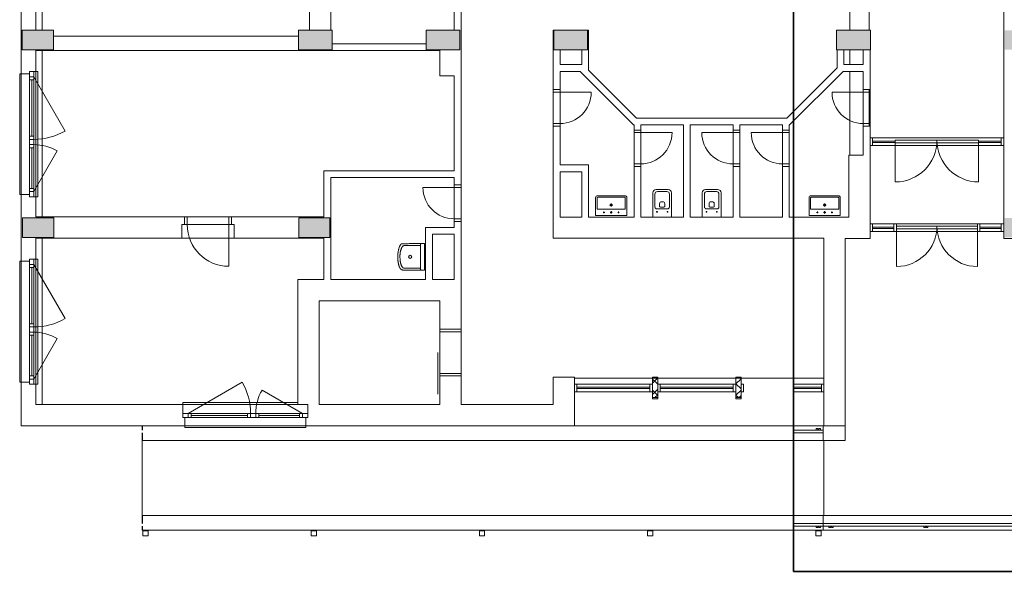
# Model space of a CAD drawing. Extents: x 1911006 to 2186114, y 709265 to 747216.
# Tile 636 of 656: x 1936382 to 1937799, y 717108 to 717902. Entities that reach past the tile are written whole.
import ezdxf

# ---------------------------------------------------------------- set-up
doc = ezdxf.new("R2010")
doc.units = 0
doc.header["$LTSCALE"] = 500
doc.header["$MEASUREMENT"] = 0
doc.layers.add('!_A_01_TENKÁ', color=8, linetype='CONTINUOUS', lineweight=13)
doc.layers.add('!_A_02_HRUBÁ', color=255, linetype='CONTINUOUS', lineweight=35)

msp = doc.modelspace()

# ---------------------------------------------------------------- hatches: boundary and pattern name
at = {"layer": '!_A_01_TENKÁ'}
h = msp.add_hatch(color=7, dxfattribs=at)
h.paths.add_polyline_path([(1938271, 717588.4), (1938308.5, 717588.4), (1938308.5, 717644.6), (1938271, 717644.6), (1938271, 717605.3)])
h.paths.add_polyline_path([(1938533.5, 717588.4), (1938533.5, 717644.6), (1938496, 717644.6), (1938496, 717588.4)])
h.paths.add_polyline_path([(1938046, 717588.4), (1938083.5, 717588.4), (1938083.5, 717644.6), (1938046, 717644.6), (1938046, 717605.3)])
h.paths.add_polyline_path([(1938721, 717588.4), (1938758.5, 717588.4), (1938758.5, 717644.6), (1938721, 717644.6), (1938721, 717605.3)])
h.paths.add_polyline_path([(1937858.5, 717588.4), (1937858.5, 717644.6), (1937821, 717644.6), (1937821, 717588.4)])
h.paths.add_polyline_path([(1937818.7, 717588.4), (1937818.7, 717616.5), (1937800, 717616.5), (1937800, 717588.4)])
h.paths.add_polyline_path([(1936828.7, 717588.4), (1936828.7, 717616.5), (1936783.7, 717616.5), (1936783.7, 717588.4)])
h.paths.add_polyline_path([(1936386.2, 717588.4), (1936431.2, 717588.4), (1936431.2, 717616.5), (1936386.2, 717616.5), (1936386.2, 717605.3)])
h.paths.add_polyline_path([(1937558.1, 717858.4), (1937606.9, 717858.4), (1937606.9, 717886.5), (1937558.1, 717886.5), (1937558.1, 717865.2)])
h.paths.add_polyline_path([(1937150.9, 717858.4), (1937199.6, 717858.4), (1937199.6, 717886.5), (1937150.9, 717886.5)])
h.paths.add_polyline_path([(1936967.1, 717858.4), (1937015.9, 717858.4), (1937015.9, 717886.5), (1936967.1, 717886.5)])
h.paths.add_polyline_path([(1937800, 717858.4), (1937818.7, 717858.4), (1937818.7, 717886.5), (1937800, 717886.5)])
h.paths.add_polyline_path([(1936832.1, 717858.4), (1936832.1, 717886.5), (1936783.4, 717886.5), (1936783.4, 717858.4)])
h.paths.add_polyline_path([(1936385.9, 717858.4), (1936430.9, 717858.4), (1936430.9, 717886.5), (1936385.9, 717886.5), (1936385.9, 717865.2)])
h.paths.add_polyline_path([(1938758.5, 718128.4), (1938758.5, 718184.6), (1938721, 718184.6), (1938721, 718128.4), (1938753.6, 718128.4)])
h.paths.add_polyline_path([(1938271, 718128.4), (1938308.5, 718128.4), (1938308.5, 718184.6), (1938271, 718184.6)])
h.paths.add_polyline_path([(1938533.5, 718128.4), (1938533.5, 718184.6), (1938496, 718184.6), (1938496, 718128.4)])
h.paths.add_polyline_path([(1937558.1, 718128.4), (1937606.9, 718128.4), (1937606.9, 718156.5), (1937558.1, 718156.5)])
h.paths.add_polyline_path([(1937802.1, 718128.4), (1937818.7, 718128.4), (1937818.7, 718156.5), (1937800, 718156.5), (1937800, 718128.4)])
h.paths.add_polyline_path([(1937150.9, 718128.4), (1937199.6, 718128.4), (1937199.6, 718156.5), (1937150.9, 718156.5)])
h.paths.add_polyline_path([(1936986.6, 718128.4), (1937015.9, 718128.4), (1937015.9, 718156.5), (1936967.1, 718156.5), (1936967.1, 718128.4)])
h.paths.add_polyline_path([(1937836.1, 718128.4), (1937858.5, 718128.4), (1937858.5, 718184.6), (1937821, 718184.6), (1937821, 718128.4)])
h.paths.add_polyline_path([(1936783.4, 718128.4), (1936832.1, 718128.4), (1936832.1, 718156.5), (1936783.4, 718156.5)])
h.paths.add_polyline_path([(1938083.5, 718128.4), (1938083.5, 718184.6), (1938046, 718184.6), (1938046, 718128.4)])
h.paths.add_polyline_path([(1936431.2, 718128.4), (1936431.2, 718156.5), (1936386.2, 718156.5), (1936386.2, 718128.4)])
h.paths.add_polyline_path([(1938758.5, 718398.4), (1938758.5, 718435.9), (1938721, 718435.9), (1938721, 718398.4), (1938753.6, 718398.4)])
h.paths.add_polyline_path([(1938271, 718398.4), (1938308.5, 718398.4), (1938308.5, 718454.6), (1938271, 718454.6), (1938271, 718436.9)])
h.paths.add_polyline_path([(1937800, 718398.4), (1937818.7, 718398.4), (1937818.7, 718426.5), (1937800, 718426.5)])
h.paths.add_polyline_path([(1938083.5, 718398.4), (1938083.5, 718454.6), (1938046, 718454.6), (1938046, 718398.4)])
h.paths.add_polyline_path([(1937858.5, 718398.4), (1937858.5, 718454.6), (1937821, 718454.6), (1937821, 718398.4)])
h.paths.add_polyline_path([(1938533.5, 718398.7), (1938533.5, 718455), (1938496, 718455), (1938496, 718398.7), (1938515.7, 718398.7)])

# ---------------------------------------------------------------- linework, layer by layer
at = {"layer": '!_A_01_TENKÁ', "color": 7}
for p, q in [((1936414.4, 718127.2), (1936414.4, 717886.5)), ((1936799.5, 718127.2), (1936799.5, 717886.5)), ((1937576.9, 718127.2), (1937576.9, 717886.5)), ((1937605, 718127.2), (1937605, 717886.5)), ((1937017.4, 717663.8), (1937017.4, 718053.4)), ((1937798.9, 717994.5), (1937798.9, 717586.9)), ((1936829.9, 717886.5), (1936829.9, 717961.1)), ((1937007.6, 717961.1), (1937007.6, 717886.5)), ((1936384.4, 717919.9), (1936384.4, 717823.9)), ((1936405.4, 717886.5), (1936405.4, 717916.9)), ((1936430.9, 717886.5), (1936385.9, 717886.5)), ((1936385.9, 717886.5), (1936385.9, 717858.4)), ((1936430.9, 717858.4), (1936430.9, 717886.5)), ((1936832.1, 717886.5), (1936783.4, 717886.5)), ((1936783.4, 717886.5), (1936783.4, 717858.4)), ((1936832.1, 717858.4), (1936832.1, 717886.5)), ((1937015.9, 717886.5), (1936967.1, 717886.5)), ((1936967.1, 717886.5), (1936967.1, 717858.4)), ((1937015.9, 717858.4), (1937015.9, 717886.5)), ((1937150.9, 717886.5), (1937150.1, 717886.5)), ((1937150.1, 717886.5), (1937150.1, 717801)), ((1937199.6, 717886.5), (1937150.9, 717886.5)), ((1937150.9, 717886.5), (1937150.9, 717858.4)), ((1937201.1, 717886.5), (1937199.6, 717886.5)), ((1937199.6, 717858.4), (1937199.6, 717886.5)), ((1937201.1, 717828.8), (1937201.1, 717886.5)), ((1937606.9, 717886.5), (1937558.1, 717886.5)), ((1937558.1, 717886.5), (1937558.1, 717858.4)), ((1937606.9, 717858.4), (1937606.9, 717886.5)), ((1936783.4, 717878.2), (1936430.9, 717878.2)), ((1936385.9, 717858.4), (1936430.9, 717858.4)), ((1936405.4, 717826.9), (1936405.4, 717857.2)), ((1936405.4, 717857.2), (1936987, 717857.2)), ((1936414.4, 717857.2), (1936414.4, 717618)), ((1936783.4, 717858.4), (1936832.1, 717858.4)), ((1936967.1, 717867), (1936832.1, 717867)), ((1936967.1, 717858.4), (1937015.9, 717858.4)), ((1936987, 717857.2), (1936987, 717820.9)), ((1937150.9, 717858.4), (1937199.6, 717858.4)), ((1937159.9, 717837), (1937159.9, 717858.4)), ((1937191.4, 717858.4), (1937191.4, 717837)), ((1937558.1, 717858.4), (1937606.9, 717858.4)), ((1937558.9, 717858.4), (1937558.9, 717832.6)), ((1937568.6, 717837), (1937568.6, 717858.4)), ((1937576.9, 717858.4), (1937576.9, 717837)), ((1937596.4, 717858.4), (1937596.4, 717837)), ((1937606.1, 717801), (1937606.1, 717858.4)), ((1936396.4, 717823.9), (1936396.4, 717826.9)), ((1936396.4, 717826.9), (1936405.4, 717826.9)), ((1936402.4, 717646.9), (1936402.4, 717826.9)), ((1936405.4, 717646.9), (1936405.4, 717826.9)), ((1936408.4, 717826.9), (1936405.4, 717826.9)), ((1936408.4, 717646.9), (1936408.4, 717826.9)), ((1937191.4, 717837), (1937159.9, 717837)), ((1937159.9, 717801), (1937159.9, 717827.2)), ((1937159.9, 717827.2), (1937188.9, 717827.2)), ((1937188.9, 717827.2), (1937265.8, 717750.4)), ((1937269.8, 717760.1), (1937201.1, 717828.8)), ((1937558.9, 717832.6), (1937486.4, 717760.1)), ((1937490.4, 717750.4), (1937567.3, 717827.2)), ((1937567.3, 717827.2), (1937596.4, 717827.2)), ((1937596.4, 717837), (1937568.6, 717837)), ((1937576.9, 717827.2), (1937576.9, 717706.5)), ((1937596.4, 717827.2), (1937596.4, 717801)), ((1936384.4, 717823.9), (1936382.1, 717823.9)), ((1936382.1, 717823.9), (1936382.1, 717649.9)), ((1936384.4, 717649.9), (1936384.4, 717823.9)), ((1936384.4, 717823.9), (1936396.4, 717823.9)), ((1936396.4, 717823.9), (1936396.4, 717649.9)), ((1936396.4, 717819.4), (1936402.4, 717819.4)), ((1936396.4, 717814.9), (1936402.4, 717814.9)), ((1936399.4, 717733.9), (1936399.4, 717814.9)), ((1936402.4, 717819.4), (1936447.4, 717741.4)), ((1936987, 717820.9), (1937007.6, 717820.9)), ((1937007.6, 717820.9), (1937007.6, 717684.1)), ((1937150.1, 717797.2), (1937150.1, 717801)), ((1937150.1, 717801), (1937159.9, 717801)), ((1937159.9, 717801), (1937159.9, 717797.2)), ((1937596.4, 717801), (1937596.4, 717797.2)), ((1937596.4, 717801), (1937606.1, 717801)), ((1937605, 717801), (1937605, 717748.5)), ((1937606.1, 717797.2), (1937606.1, 717801)), ((1937150.1, 717797.2), (1937150.1, 717752.2)), ((1937159.9, 717797.2), (1937150.1, 717797.2)), ((1937159.9, 717797.2), (1937204.9, 717797.2)), ((1937159.9, 717797.2), (1937159.9, 717752.2)), ((1937596.4, 717797.2), (1937551.4, 717797.2)), ((1937596.4, 717797.2), (1937596.4, 717752.2)), ((1937596.4, 717797.2), (1937606.1, 717797.2)), ((1937606.1, 717797.2), (1937606.1, 717752.2)), ((1937486.4, 717760.1), (1937269.8, 717760.1)), ((1937150.1, 717752.2), (1937150.1, 717748.5)), ((1937159.9, 717752.2), (1937150.1, 717752.2)), ((1937159.9, 717748.5), (1937150.1, 717748.5)), ((1937150.1, 717748.5), (1937150.1, 717587.2)), ((1937159.9, 717748.5), (1937159.9, 717752.2)), ((1937159.9, 717692.6), (1937159.9, 717748.5)), ((1937265.8, 717750.4), (1937266.4, 717750.4)), ((1937266.4, 717750.4), (1937266.4, 717742.9)), ((1937266.4, 717739.1), (1937266.4, 717742.9)), ((1937266.4, 717742.9), (1937276.1, 717742.9)), ((1937276.1, 717742.9), (1937276.1, 717750.4)), ((1937276.1, 717750.4), (1937337.6, 717750.4)), ((1937276.1, 717742.9), (1937276.1, 717739.1)), ((1937337.6, 717750.4), (1937337.6, 717617.6)), ((1937347.4, 717617.6), (1937347.4, 717750.4)), ((1937347.4, 717750.4), (1937408.9, 717750.4)), ((1937408.9, 717750.4), (1937408.9, 717742.9)), ((1937408.9, 717742.9), (1937408.9, 717739.1)), ((1937408.9, 717742.9), (1937418.6, 717742.9)), ((1937418.6, 717742.9), (1937418.6, 717750.4)), ((1937418.6, 717750.4), (1937480.1, 717750.4)), ((1937418.6, 717739.1), (1937418.6, 717742.9)), ((1937480.1, 717750.4), (1937480.1, 717742.9)), ((1937480.1, 717742.9), (1937480.1, 717739.1)), ((1937480.1, 717742.9), (1937489.9, 717742.9)), ((1937489.9, 717742.9), (1937489.9, 717750.4)), ((1937489.9, 717750.4), (1937490.4, 717750.4)), ((1937489.9, 717739.1), (1937489.9, 717742.9)), ((1937596.4, 717752.2), (1937606.1, 717752.2)), ((1937596.4, 717748.5), (1937596.4, 717752.2)), ((1937606.1, 717748.5), (1937596.4, 717748.5)), ((1937596.4, 717748.5), (1937596.4, 717706.5)), ((1937606.1, 717752.2), (1937606.1, 717748.5)), ((1937606.1, 717586.9), (1937606.1, 717748.5)), ((1936396.4, 717733.9), (1936402.4, 717733.9)), ((1936402.4, 717729.4), (1936396.4, 717729.4)), ((1937266.4, 717739.1), (1937266.4, 717694.1)), ((1937276.1, 717739.1), (1937266.4, 717739.1)), ((1937276.1, 717739.1), (1937321.1, 717739.1)), ((1937276.1, 717739.1), (1937276.1, 717694.1)), ((1937408.9, 717739.1), (1937363.9, 717739.1)), ((1937408.9, 717739.1), (1937408.9, 717694.1)), ((1937408.9, 717739.1), (1937418.6, 717739.1)), ((1937418.6, 717739.1), (1937418.6, 717694.1)), ((1937480.1, 717739.1), (1937435.1, 717739.1)), ((1937480.1, 717739.1), (1937480.1, 717694.1)), ((1937480.1, 717739.1), (1937489.9, 717739.1)), ((1937489.9, 717739.1), (1937489.9, 717694.1)), ((1937609.9, 717731.6), (1937606.1, 717731.6)), ((1937642.5, 717731.6), (1937609.9, 717731.6)), ((1937609.9, 717720.4), (1937609.9, 717731.6)), ((1937762.5, 717731.6), (1937642.5, 717731.6)), ((1937762.5, 717728.2), (1937642.5, 717728.2)), ((1937642.5, 717728.2), (1937642.5, 717724.5)), ((1937642.5, 717728.2), (1937642.5, 717726.9)), ((1937795.1, 717731.6), (1937762.5, 717731.6)), ((1937762.5, 717724.5), (1937762.5, 717728.2)), ((1937762.5, 717728.2), (1937762.5, 717726.9)), ((1936396.4, 717721.9), (1936402.4, 717721.9)), ((1936396.4, 717717.4), (1936402.4, 717717.4)), ((1936399.4, 717658.9), (1936399.4, 717717.4)), ((1937606.1, 717720.4), (1937609.9, 717720.4)), ((1937642.5, 717726.9), (1937609.9, 717726.9)), ((1937609.9, 717726.9), (1937609.9, 717725.1)), ((1937609.9, 717725.1), (1937642.5, 717725.1)), ((1937642.5, 717720.4), (1937609.9, 717720.4)), ((1937642.5, 717725.1), (1937642.5, 717726.9)), ((1937642.5, 717725.1), (1937642.5, 717668.2)), ((1937642.5, 717724.5), (1937762.5, 717724.5)), ((1937762.5, 717720.4), (1937642.5, 717720.4)), ((1937795.1, 717726.9), (1937762.5, 717726.9)), ((1937762.5, 717726.9), (1937762.5, 717725.1)), ((1937762.5, 717725.1), (1937762.5, 717668.2)), ((1937762.5, 717725.1), (1937795.1, 717725.1)), ((1937795.1, 717720.4), (1937762.5, 717720.4)), ((1937795.1, 717725.1), (1937795.1, 717726.9)), ((1936402.4, 717654.4), (1936436.1, 717712.8)), ((1937596.4, 717706.5), (1937575.7, 717706.5)), ((1937575.7, 717706.5), (1937575.7, 717617.6)), ((1937201.1, 717692.6), (1937159.9, 717692.6)), ((1937201.1, 717617.6), (1937201.1, 717692.6)), ((1937266.4, 717694.1), (1937266.4, 717690.4)), ((1937276.1, 717694.1), (1937266.4, 717694.1)), ((1937276.1, 717690.4), (1937266.4, 717690.4)), ((1937266.4, 717690.4), (1937266.4, 717617.6)), ((1937276.1, 717690.4), (1937276.1, 717694.1)), ((1937276.1, 717617.6), (1937276.1, 717690.4)), ((1937408.9, 717694.1), (1937418.6, 717694.1)), ((1937408.9, 717690.4), (1937408.9, 717694.1)), ((1937418.6, 717690.4), (1937408.9, 717690.4)), ((1937408.9, 717690.4), (1937408.9, 717617.6)), ((1937418.6, 717694.1), (1937418.6, 717690.4)), ((1937418.6, 717617.6), (1937418.6, 717690.4)), ((1937480.1, 717694.1), (1937489.9, 717694.1)), ((1937480.1, 717690.4), (1937480.1, 717694.1)), ((1937489.9, 717690.4), (1937480.1, 717690.4)), ((1937480.1, 717690.4), (1937480.1, 717617.6)), ((1937489.9, 717694.1), (1937489.9, 717690.4)), ((1937489.9, 717617.6), (1937489.9, 717690.4)), ((1937007.6, 717684.1), (1936820.1, 717684.1)), ((1936820.1, 717684.1), (1936820.1, 717618)), ((1936829.9, 717527.6), (1936829.9, 717674.4)), ((1936829.9, 717674.4), (1937007.6, 717674.4)), ((1937007.6, 717674.4), (1937007.6, 717663.8)), ((1937159.9, 717617.6), (1937159.9, 717682.9)), ((1937159.9, 717682.9), (1937191.4, 717682.9)), ((1937191.4, 717682.9), (1937191.4, 717617.6)), ((1936396.4, 717658.9), (1936402.4, 717658.9)), ((1937007.6, 717660.1), (1936962.6, 717660.1)), ((1937007.6, 717663.8), (1937007.6, 717660.1)), ((1937007.6, 717663.8), (1937017.4, 717663.8)), ((1937007.6, 717660.1), (1937007.6, 717615.1)), ((1937007.6, 717660.1), (1937017.4, 717660.1)), ((1937017.4, 717660.1), (1937017.4, 717663.8)), ((1937017.4, 717660.1), (1937017.4, 717615.1)), ((1937315.5, 717657.4), (1937298.3, 717657.4)), ((1937386.8, 717657.4), (1937369.5, 717657.4)), ((1936382.1, 717649.9), (1936384.4, 717649.9)), ((1936396.4, 717649.9), (1936384.4, 717649.9)), ((1936384.4, 717649.9), (1936384.4, 717553.9)), ((1936402.4, 717654.4), (1936396.4, 717654.4)), ((1936396.4, 717646.9), (1936396.4, 717649.9)), ((1936405.4, 717646.9), (1936396.4, 717646.9)), ((1936405.4, 717646.9), (1936408.4, 717646.9)), ((1936405.4, 717618), (1936405.4, 717646.9)), ((1937211.1, 717619.9), (1937211.1, 717645.4)), ((1937211.1, 717645.4), (1937211.1, 717619.9)), ((1937213.3, 717629.6), (1937213.3, 717645.4)), ((1937214.1, 717648.4), (1937253.1, 717648.4)), ((1937253.1, 717648.4), (1937214.1, 717648.4)), ((1937214.1, 717646.1), (1937253.1, 717646.1)), ((1937253.8, 717645.4), (1937253.8, 717629.6)), ((1937256.1, 717645.4), (1937256.1, 717619.9)), ((1937256.1, 717619.9), (1937256.1, 717645.4)), ((1937293.4, 717652.5), (1937293.4, 717617.6)), ((1937296.4, 717632.3), (1937296.4, 717650.6)), ((1937300.2, 717654.4), (1937313.7, 717654.4)), ((1937317.4, 717650.6), (1937317.4, 717632.3)), ((1937320.4, 717617.6), (1937320.4, 717652.5)), ((1937364.7, 717652.5), (1937364.7, 717617.6)), ((1937367.7, 717632.3), (1937367.7, 717650.6)), ((1937371.4, 717654.4), (1937384.9, 717654.4)), ((1937388.7, 717650.6), (1937388.7, 717632.3)), ((1937391.7, 717617.6), (1937391.7, 717652.5)), ((1937518.3, 717619.9), (1937518.3, 717645.4)), ((1937518.3, 717645.4), (1937518.3, 717619.9)), ((1937520.6, 717629.6), (1937520.6, 717645.4)), ((1937521.3, 717648.4), (1937560.3, 717648.4)), ((1937560.3, 717648.4), (1937521.3, 717648.4)), ((1937521.3, 717646.1), (1937560.3, 717646.1)), ((1937561.1, 717645.4), (1937561.1, 717629.6)), ((1937563.3, 717645.4), (1937563.3, 717619.9)), ((1937563.3, 717619.9), (1937563.3, 717645.4)), ((1937214.1, 717628.9), (1937253.1, 717628.9)), ((1937231.3, 717634.9), (1937235.8, 717634.9)), ((1937233.6, 717637.1), (1937233.6, 717632.6)), ((1937314.4, 717629.3), (1937299.4, 717629.3)), ((1937303.2, 717636.7), (1937303.2, 717633)), ((1937304.3, 717631.9), (1937309.5, 717631.9)), ((1937307.7, 717639.7), (1937306.2, 717639.7)), ((1937310.7, 717633), (1937310.7, 717636.7)), ((1937385.7, 717629.3), (1937370.7, 717629.3)), ((1937374.4, 717636.7), (1937374.4, 717633)), ((1937375.5, 717631.9), (1937380.8, 717631.9)), ((1937378.9, 717639.7), (1937377.4, 717639.7)), ((1937381.9, 717633), (1937381.9, 717636.7)), ((1937521.3, 717628.9), (1937560.3, 717628.9)), ((1937538.6, 717634.9), (1937543.1, 717634.9)), ((1937540.8, 717637.1), (1937540.8, 717632.6)), ((1936431.2, 717616.5), (1936386.2, 717616.5)), ((1936386.2, 717616.5), (1936386.2, 717588.4)), ((1936619.5, 717618), (1936405.4, 717618)), ((1936431.2, 717588.4), (1936431.2, 717616.5)), ((1936623.2, 717618), (1936619.5, 717618)), ((1936619.5, 717606.7), (1936619.5, 717618)), ((1936623.2, 717618), (1936623.2, 717606.7)), ((1936683.2, 717618), (1936623.2, 717618)), ((1936683.2, 717618), (1936623.2, 717618)), ((1936623.2, 717618), (1936623.2, 717606.7)), ((1936683.2, 717618), (1936683.2, 717606.7)), ((1936687, 717618), (1936683.2, 717618)), ((1936683.2, 717606.7), (1936683.2, 717618)), ((1936820.1, 717618), (1936687, 717618)), ((1936687, 717618), (1936687, 717606.7)), ((1936828.7, 717616.5), (1936783.7, 717616.5)), ((1936783.7, 717616.5), (1936783.7, 717588.4)), ((1936828.7, 717588.4), (1936828.7, 717616.5)), ((1937007.6, 717615.1), (1937017.4, 717615.1)), ((1937007.6, 717611.3), (1937007.6, 717615.1)), ((1937017.4, 717615.1), (1937017.4, 717611.3)), ((1937191.4, 717617.6), (1937159.9, 717617.6)), ((1937266.4, 717617.6), (1937201.1, 717617.6)), ((1937211.1, 717619.9), (1937256.1, 717619.9)), ((1937224.2, 717624.4), (1937222, 717624.4)), ((1937223.1, 717623.2), (1937223.1, 717625.5)), ((1937232.1, 717624.4), (1937235.1, 717624.4)), ((1937233.6, 717622.9), (1937233.6, 717625.9)), ((1937243, 717624.4), (1937245.2, 717624.4)), ((1937244.1, 717623.2), (1937244.1, 717625.5)), ((1937337.6, 717617.6), (1937276.1, 717617.6)), ((1937298.5, 717625.1), (1937300.3, 717625.1)), ((1937299.4, 717624.2), (1937299.4, 717626)), ((1937315.4, 717625.1), (1937313.6, 717625.1)), ((1937314.5, 717624.2), (1937314.5, 717626)), ((1937408.9, 717617.6), (1937347.4, 717617.6)), ((1937369.7, 717625.1), (1937371.5, 717625.1)), ((1937370.6, 717624.2), (1937370.6, 717626)), ((1937386.6, 717625.1), (1937384.8, 717625.1)), ((1937385.7, 717624.2), (1937385.7, 717626)), ((1937480.1, 717617.6), (1937418.6, 717617.6)), ((1937575.7, 717617.6), (1937489.9, 717617.6)), ((1937518.3, 717619.9), (1937563.3, 717619.9)), ((1937531.4, 717624.4), (1937529.2, 717624.4)), ((1937530.3, 717623.2), (1937530.3, 717625.5)), ((1937539.3, 717624.4), (1937542.3, 717624.4)), ((1937540.8, 717622.9), (1937540.8, 717625.9)), ((1937550.2, 717624.4), (1937552.4, 717624.4)), ((1937551.3, 717623.2), (1937551.3, 717625.5)), ((1936615.7, 717587.2), (1936615.7, 717606.7)), ((1936615.7, 717606.7), (1936619.5, 717606.7)), ((1936623.2, 717606.7), (1936619.5, 717606.7)), ((1936683.2, 717606.7), (1936623.2, 717606.7)), ((1936623.2, 717606.7), (1936683.2, 717606.7)), ((1936687, 717606.7), (1936683.2, 717606.7)), ((1936683.2, 717606.7), (1936683.2, 717546.7)), ((1936687, 717606.7), (1936690.7, 717606.7)), ((1936690.7, 717606.7), (1936690.7, 717587.2)), ((1937007.6, 717602.6), (1936966.4, 717602.6)), ((1936966.4, 717602.6), (1936966.4, 717527.6)), ((1937017.4, 717611.3), (1937007.6, 717611.3)), ((1937007.6, 717611.3), (1937007.6, 717602.6)), ((1937017.4, 717456.4), (1937017.4, 717611.3)), ((1937609.9, 717607.9), (1937606.1, 717607.9)), ((1937609.9, 717596.6), (1937609.9, 717607.9)), ((1937640.6, 717607.9), (1937609.9, 717607.9)), ((1937640.6, 717603.2), (1937609.9, 717603.2)), ((1937609.9, 717603.2), (1937609.9, 717601.3)), ((1937609.9, 717601.3), (1937640.6, 717601.3)), ((1937640.6, 717601.3), (1937640.6, 717603.2)), ((1937760.6, 717607.9), (1937644.4, 717607.9)), ((1937760.6, 717604.5), (1937644.4, 717604.5)), ((1937644.4, 717604.5), (1937644.4, 717600.7)), ((1937644.4, 717600.7), (1937760.6, 717600.7)), ((1937760.6, 717600.7), (1937760.6, 717604.5)), ((1937795.1, 717607.9), (1937764.4, 717607.9)), ((1937795.1, 717603.2), (1937764.4, 717603.2)), ((1937764.4, 717603.2), (1937764.4, 717601.3)), ((1937764.4, 717601.3), (1937795.1, 717601.3)), ((1937795.1, 717601.3), (1937795.1, 717603.2)), ((1936386.2, 717588.4), (1936431.2, 717588.4)), ((1936405.4, 717556.9), (1936405.4, 717587.2)), ((1936405.4, 717587.2), (1936615.7, 717587.2)), ((1936414.4, 717587.2), (1936414.4, 717347.6)), ((1936690.7, 717587.2), (1936615.7, 717587.2)), ((1936690.7, 717587.2), (1936820.1, 717587.2)), ((1936783.7, 717588.4), (1936828.7, 717588.4)), ((1936820.1, 717587.2), (1936820.1, 717527.6)), ((1936976.1, 717527.6), (1936976.1, 717592.9)), ((1936976.1, 717592.9), (1937007.6, 717592.9)), ((1937007.6, 717592.9), (1937007.6, 717527.6)), ((1937150.1, 717587.2), (1937539.7, 717587.2)), ((1937539.7, 717587.2), (1937539.7, 717316.9)), ((1937570.5, 717316.9), (1937570.5, 717586.9)), ((1937570.5, 717586.9), (1937606.1, 717586.9)), ((1937606.1, 717596.6), (1937609.9, 717596.6)), ((1937640.6, 717596.6), (1937609.9, 717596.6)), ((1937644.4, 717596.6), (1937644.4, 717546.4)), ((1937760.6, 717596.6), (1937644.4, 717596.6)), ((1937760.6, 717596.6), (1937760.6, 717546.4)), ((1937795.1, 717596.6), (1937764.4, 717596.6)), ((1937798.9, 717586.9), (1937836, 717586.9)), ((1936959.2, 717578.7), (1936959.2, 717542.2)), ((1936964.9, 717541.1), (1936964.9, 717579.4)), ((1936384.4, 717553.9), (1936382.1, 717553.9)), ((1936382.1, 717553.9), (1936382.1, 717379.9)), ((1936384.4, 717379.9), (1936384.4, 717553.9)), ((1936384.4, 717553.9), (1936396.4, 717553.9)), ((1936396.4, 717553.9), (1936396.4, 717556.9)), ((1936396.4, 717556.9), (1936405.4, 717556.9)), ((1936396.4, 717553.9), (1936396.4, 717379.9)), ((1936396.4, 717549.4), (1936402.4, 717549.4)), ((1936396.4, 717544.9), (1936402.4, 717544.9)), ((1936399.4, 717463.9), (1936399.4, 717544.9)), ((1936402.4, 717376.9), (1936402.4, 717556.9)), ((1936402.4, 717549.4), (1936447.4, 717471.4)), ((1936405.4, 717376.9), (1936405.4, 717556.9)), ((1936408.4, 717556.9), (1936405.4, 717556.9)), ((1936408.4, 717376.9), (1936408.4, 717556.9)), ((1936820.1, 717527.6), (1936782.6, 717527.6)), ((1936782.6, 717527.6), (1936782.6, 717347.6)), ((1936966.4, 717527.6), (1936829.9, 717527.6)), ((1937007.6, 717527.6), (1936976.1, 717527.6)), ((1936813, 717347.6), (1936813, 717497.2)), ((1936813, 717497.2), (1936987, 717497.2)), ((1936987, 717497.2), (1936987, 717456.4)), ((1936396.4, 717463.9), (1936402.4, 717463.9)), ((1936402.4, 717459.4), (1936396.4, 717459.4)), ((1936396.4, 717451.9), (1936402.4, 717451.9)), ((1936396.4, 717447.4), (1936402.4, 717447.4)), ((1936399.4, 717388.9), (1936399.4, 717447.4)), ((1936987, 717456.4), (1936987, 717452.6)), ((1936987, 717456.4), (1937017.4, 717456.4)), ((1936987, 717392.6), (1936987, 717452.6)), ((1936987, 717452.6), (1937017.4, 717452.6)), ((1937017.4, 717452.6), (1937017.4, 717456.4)), ((1937017.4, 717452.6), (1937017.4, 717392.6)), ((1936402.4, 717384.4), (1936436.1, 717442.8)), ((1936984, 717362.6), (1936984, 717422.6)), ((1936396.4, 717388.9), (1936402.4, 717388.9)), ((1936987, 717392.6), (1937017.4, 717392.6)), ((1936987, 717388.9), (1936987, 717392.6)), ((1937017.4, 717392.6), (1936987, 717392.6)), ((1936987, 717392.6), (1936987, 717388.9)), ((1937017.4, 717388.9), (1936987, 717388.9)), ((1936987, 717388.9), (1936987, 717347.6)), ((1937017.4, 717388.9), (1937017.4, 717392.6)), ((1937017.4, 717347.6), (1937017.4, 717388.9)), ((1937180.9, 717387), (1937150.1, 717387)), ((1937150.1, 717387), (1937150.1, 717347.6)), ((1937180.9, 717316.9), (1937180.9, 717387)), ((1937300.5, 717387), (1937293, 717387)), ((1937293, 717387), (1937293, 717356.2)), ((1937300.5, 717356.2), (1937300.5, 717387)), ((1937420.5, 717387), (1937413, 717387)), ((1937413, 717387), (1937413, 717356.2)), ((1937420.5, 717356.2), (1937420.5, 717387)), ((1936382.1, 717379.9), (1936384.4, 717379.9)), ((1936396.4, 717379.9), (1936384.4, 717379.9)), ((1936384.4, 717379.9), (1936384.4, 717316.9)), ((1936402.4, 717384.4), (1936396.4, 717384.4)), ((1936396.4, 717376.9), (1936396.4, 717379.9)), ((1936405.4, 717376.9), (1936396.4, 717376.9)), ((1936405.4, 717376.9), (1936408.4, 717376.9)), ((1936405.4, 717347.6), (1936405.4, 717376.9)), ((1936624.4, 717334.9), (1936702.3, 717379.9)), ((1937180.9, 717385.9), (1937293, 717385.9)), ((1937184.2, 717377.2), (1937180.9, 717377.2)), ((1937184.2, 717366), (1937184.2, 717377.2)), ((1937184.2, 717377.2), (1937289.2, 717377.2)), ((1937293, 717378.6), (1937300.3, 717385.9)), ((1937293, 717385.9), (1937300.5, 717385.9)), ((1937300.5, 717377), (1937293, 717384.5)), ((1937300.5, 717385.9), (1937413, 717385.9)), ((1937304.2, 717377.2), (1937300.5, 717377.2)), ((1937300.5, 717377.2), (1937300.5, 717366)), ((1937304.2, 717366), (1937304.2, 717377.2)), ((1937304.2, 717377.2), (1937409.2, 717377.2)), ((1937413, 717385.4), (1937413.4, 717385.9)), ((1937413, 717385.9), (1937420.5, 717385.9)), ((1937413, 717377.4), (1937420.5, 717384.9)), ((1937420.5, 717370.2), (1937413, 717377.7)), ((1937420.5, 717385.9), (1937539.4, 717385.9)), ((1937424.2, 717377.2), (1937420.5, 717377.2)), ((1937420.5, 717377.2), (1937420.5, 717366)), ((1937424.2, 717366), (1937424.2, 717377.2)), ((1937496.2, 717377.2), (1937536.2, 717377.2)), ((1937539.4, 717385.9), (1937539.4, 717377.2)), ((1936789.4, 717334.9), (1936730.9, 717368.6)), ((1937180.9, 717366), (1937184.2, 717366)), ((1937289.2, 717372.6), (1937184.2, 717372.6)), ((1937184.2, 717372.6), (1937184.2, 717370.7)), ((1937184.2, 717370.7), (1937289.2, 717370.7)), ((1937289.2, 717366), (1937184.2, 717366)), ((1937289.2, 717370.7), (1937289.2, 717372.6)), ((1937293, 717362.4), (1937300.5, 717369.9)), ((1937300.5, 717360.8), (1937293, 717368.3)), ((1937296.4, 717357.7), (1937300.5, 717361.8)), ((1937300.5, 717366), (1937304.2, 717366)), ((1937409.2, 717372.6), (1937304.2, 717372.6)), ((1937304.2, 717372.6), (1937304.2, 717370.7)), ((1937304.2, 717370.7), (1937409.2, 717370.7)), ((1937409.2, 717366), (1937304.2, 717366)), ((1937409.2, 717370.7), (1937409.2, 717372.6)), ((1937413, 717361.2), (1937420.5, 717368.7)), ((1937416.7, 717357.7), (1937413, 717361.5)), ((1937417.6, 717357.7), (1937420.5, 717360.6)), ((1937420.5, 717366), (1937424.2, 717366)), ((1937536.2, 717372.6), (1937496.2, 717372.6)), ((1937496.2, 717370.7), (1937536.2, 717370.7)), ((1937536.2, 717366), (1937496.2, 717366)), ((1937536.2, 717370.7), (1937536.2, 717372.6)), ((1937539.4, 717366), (1937539.4, 717316.9)), ((1936616.9, 717347.6), (1936405.4, 717347.6)), ((1936782.6, 717350.6), (1936616.9, 717350.6)), ((1936616.9, 717350.6), (1936616.9, 717347.6)), ((1936782.6, 717347.6), (1936616.9, 717347.6)), ((1936616.9, 717328.9), (1936616.9, 717347.6)), ((1936782.6, 717347.6), (1936796.9, 717347.6)), ((1936796.9, 717347.6), (1936796.9, 717328.9)), ((1936987, 717347.6), (1936813, 717347.6)), ((1937150.1, 717347.6), (1937017.4, 717347.6)), ((1937293, 717357.7), (1937300.5, 717357.7)), ((1937293, 717356.2), (1937300.5, 717356.2)), ((1937413, 717357.7), (1937420.5, 717357.7)), ((1937413, 717356.2), (1937420.5, 717356.2)), ((1936796.9, 717334.9), (1936616.9, 717334.9)), ((1936624.4, 717328.9), (1936624.4, 717334.9)), ((1936628.9, 717328.9), (1936628.9, 717334.9)), ((1936709.9, 717331.9), (1936628.9, 717331.9)), ((1936709.9, 717328.9), (1936709.9, 717334.9)), ((1936714.4, 717334.9), (1936714.4, 717328.9)), ((1936721.9, 717328.9), (1936721.9, 717334.9)), ((1936726.4, 717328.9), (1936726.4, 717334.9)), ((1936784.9, 717331.9), (1936726.4, 717331.9)), ((1936784.9, 717328.9), (1936784.9, 717334.9)), ((1936789.4, 717334.9), (1936789.4, 717328.9)), ((1936384.4, 717316.9), (1936619.9, 717316.9)), ((1936558.4, 717310.9), (1936558.4, 717316.9)), ((1936558.7, 717316.9), (1936558.7, 717310.9)), ((1936619.9, 717328.9), (1936616.9, 717328.9)), ((1936619.9, 717328.9), (1936793.9, 717328.9)), ((1936619.9, 717316.9), (1936619.9, 717328.9)), ((1936793.9, 717316.9), (1936619.9, 717316.9)), ((1936619.9, 717316.9), (1936619.9, 717314.6)), ((1936796.9, 717328.9), (1936793.9, 717328.9)), ((1936793.9, 717328.9), (1936793.9, 717316.9)), ((1936793.9, 717314.6), (1936793.9, 717316.9)), ((1936793.9, 717316.9), (1937180.9, 717316.9)), ((1937180.9, 717316.9), (1937539.7, 717316.9)), ((1937538.9, 717316.9), (1937538.9, 717310.9)), ((1937539.7, 717316.9), (1937570.5, 717316.9)), ((1937570.5, 717316.9), (1937570.5, 717295.9)), ((1936558.4, 717176.6), (1936558.4, 717307.1)), ((1936558.7, 717307.1), (1936558.7, 717295.9)), ((1936619.9, 717314.6), (1936793.9, 717314.6)), ((1937496.2, 717310.9), (1937538.9, 717310.9)), ((1937538.9, 717307.1), (1937496.2, 717307.1)), ((1937528.8, 717313.1), (1937531.1, 717313.1)), ((1937528.8, 717313.1), (1937528.8, 717310.9)), ((1937531.1, 717310.9), (1937531.1, 717313.1)), ((1937532.6, 717313.1), (1937534.8, 717313.1)), ((1937532.6, 717313.1), (1937532.6, 717310.9)), ((1937534.8, 717310.9), (1937534.8, 717313.1)), ((1937538.9, 717310.9), (1937538.9, 717307.1)), ((1937538.9, 717307.1), (1937538.9, 717295.9)), ((1937570.5, 717295.9), (1936558.7, 717295.9)), ((1937539.4, 717187.9), (1937539.4, 717295.9)), ((1937539.4, 717295.9), (1937539.4, 717187.9)), ((1936558.7, 717187.9), (1936558.7, 717176.6)), ((1937822.2, 717187.9), (1936558.7, 717187.9)), ((1937496.2, 717176.6), (1937538.9, 717176.6)), ((1937538.9, 717187.9), (1937538.9, 717176.6)), ((1937538.9, 717176.6), (1937538.9, 717172.9)), ((1937538.9, 717176.6), (1937829.6, 717176.6)), ((1937538.9, 717172.9), (1937538.9, 717176.6)), ((1936558.4, 717166.9), (1936558.4, 717172.9)), ((1936558.4, 717166.9), (1936558.7, 717166.9)), ((1936558.7, 717172.9), (1936558.7, 717166.9)), ((1937829.6, 717166.9), (1936558.7, 717166.9)), ((1936559.5, 717166.1), (1936567, 717166.1)), ((1936559.5, 717158.6), (1936559.5, 717166.1)), ((1936567, 717166.1), (1936567, 717158.6)), ((1936801.7, 717166.1), (1936809.2, 717166.1)), ((1936801.7, 717158.6), (1936801.7, 717166.1)), ((1936809.2, 717166.1), (1936809.2, 717158.6)), ((1937051.3, 717166.1), (1937043.8, 717166.1)), ((1937043.8, 717166.1), (1937043.8, 717158.6)), ((1937051.3, 717158.6), (1937051.3, 717166.1)), ((1937285.9, 717158.6), (1937285.9, 717166.1)), ((1937285.9, 717166.1), (1937293.4, 717166.1)), ((1937293.4, 717166.1), (1937293.4, 717158.6)), ((1937538.9, 717172.9), (1937496.2, 717172.9)), ((1937528.1, 717158.6), (1937528.1, 717166.1)), ((1937528.1, 717166.1), (1937535.6, 717166.1)), ((1937528.8, 717172.9), (1937528.8, 717170.6)), ((1937531.1, 717170.6), (1937528.8, 717170.6)), ((1937531.1, 717170.6), (1937531.1, 717172.9)), ((1937532.6, 717172.9), (1937532.6, 717170.6)), ((1937534.8, 717170.6), (1937532.6, 717170.6)), ((1937534.8, 717170.6), (1937534.8, 717172.9)), ((1937535.6, 717166.1), (1937535.6, 717158.6)), ((1937538.9, 717172.9), (1937538.9, 717166.9)), ((1937829.6, 717172.9), (1937538.9, 717172.9)), ((1937547, 717172.9), (1937549.3, 717172.9)), ((1937547, 717172.9), (1937547, 717170.6)), ((1937549.3, 717170.6), (1937547, 717170.6)), ((1937549.3, 717170.6), (1937549.3, 717172.9)), ((1937550.8, 717172.9), (1937553, 717172.9)), ((1937550.8, 717172.9), (1937550.8, 717170.6)), ((1937553, 717170.6), (1937550.8, 717170.6)), ((1937553, 717170.6), (1937553, 717172.9)), ((1937683.5, 717172.9), (1937685.8, 717172.9)), ((1937683.5, 717172.9), (1937683.5, 717170.6)), ((1937685.8, 717170.6), (1937683.5, 717170.6)), ((1937685.8, 717170.6), (1937685.8, 717172.9)), ((1937687.3, 717172.9), (1937689.5, 717172.9)), ((1937687.3, 717172.9), (1937687.3, 717170.6)), ((1937689.5, 717170.6), (1937687.3, 717170.6)), ((1937689.5, 717170.6), (1937689.5, 717172.9)), ((1936567, 717158.6), (1936559.5, 717158.6)), ((1936809.2, 717158.6), (1936801.7, 717158.6)), ((1937043.8, 717158.6), (1937051.3, 717158.6)), ((1937293.4, 717158.6), (1937285.9, 717158.6)), ((1937535.6, 717158.6), (1937528.1, 717158.6))]:
    msp.add_line(p, q, dxfattribs=at)
at = {"layer": '!_A_01_TENKÁ', "color": 7, "extrusion": (0, 0, -1)}
for p, q in [((1937798.9, 717731.6), (1937795.1, 717731.6)), ((1937795.1, 717731.6), (1937795.1, 717720.4)), ((1937795.1, 717720.4), (1937798.9, 717720.4)), ((1937644.4, 717607.9), (1937640.6, 717607.9)), ((1937640.6, 717607.9), (1937640.6, 717596.6)), ((1937644.4, 717596.6), (1937644.4, 717607.9)), ((1937764.4, 717607.9), (1937760.6, 717607.9)), ((1937760.6, 717607.9), (1937760.6, 717596.6)), ((1937764.4, 717596.6), (1937764.4, 717607.9)), ((1937798.9, 717607.9), (1937795.1, 717607.9)), ((1937795.1, 717607.9), (1937795.1, 717596.6)), ((1937640.6, 717596.6), (1937644.4, 717596.6)), ((1937760.6, 717596.6), (1937764.4, 717596.6)), ((1937795.1, 717596.6), (1937798.9, 717596.6)), ((1937292.8, 717377.2), (1937289.2, 717377.2)), ((1937289.2, 717377.2), (1937289.2, 717366)), ((1937412.8, 717377.2), (1937409.2, 717377.2)), ((1937409.2, 717377.2), (1937409.2, 717366)), ((1937539.7, 717377.2), (1937536.2, 717377.2)), ((1937536.2, 717377.2), (1937536.2, 717366)), ((1937289.2, 717366), (1937292.8, 717366)), ((1937409.2, 717366), (1937412.8, 717366)), ((1937536.2, 717366), (1937539.7, 717366))]:
    msp.add_line(p, q, dxfattribs=at)
at = {"layer": '!_A_01_TENKÁ', "color": 7}
for centre, radius in [((1937233.6, 717634.9), 1.5), ((1937540.8, 717634.9), 1.5), ((1937233.6, 717624.4), 0.9), ((1937299.4, 717625.1), 0.562), ((1937314.5, 717625.1), 0.562), ((1937370.6, 717625.1), 0.562), ((1937385.7, 717625.1), 0.562), ((1937540.8, 717624.4), 0.9), ((1936944.2, 717560.3), 2.25)]:
    msp.add_circle(centre, radius, dxfattribs=at)
for centre, radius, start, end in [((1937159.9, 717797.2), 45, 270, 0), ((1937596.4, 717797.2), 45, 180, 270), ((1936402.4, 717819.4), 90, 270, 300), ((1937276.1, 717739.1), 45, 270, 0), ((1937408.9, 717739.1), 45, 180, 270), ((1937480.1, 717739.1), 45, 180, 270), ((1937642.5, 717728.2), 60, 270, 0), ((1937762.5, 717728.2), 60, 180, 270), ((1936402.4, 717654.4), 67.5, 60, 90), ((1937007.6, 717660.1), 45, 180, 270), ((1937298.3, 717652.5), 4.87, 90, 180), ((1937315.5, 717652.5), 4.88, 0, 90), ((1937369.5, 717652.5), 4.87, 90, 180), ((1937386.8, 717652.5), 4.88, 0, 90), ((1937214.1, 717645.4), 3, 90, 180), ((1937214.1, 717645.4), 3, 90, 180), ((1937214.1, 717645.4), 0.75, 90, 180), ((1937253.1, 717645.4), 3, 0, 90), ((1937253.1, 717645.4), 3, 0, 90), ((1937253.1, 717645.4), 0.75, 0, 90), ((1937300.2, 717650.6), 3.75, 90, 180), ((1937313.7, 717650.6), 3.75, 0, 90), ((1937371.4, 717650.6), 3.75, 90, 180), ((1937384.9, 717650.6), 3.75, 0, 90), ((1937521.3, 717645.4), 3, 90, 180), ((1937521.3, 717645.4), 3, 90, 180), ((1937521.3, 717645.4), 0.75, 90, 180), ((1937560.3, 717645.4), 3, 0, 90), ((1937560.3, 717645.4), 3, 0, 90), ((1937560.3, 717645.4), 0.75, 0, 90), ((1937214.1, 717629.6), 0.75, 180, 270), ((1937253.1, 717629.6), 0.75, 270, 0), ((1937299.4, 717632.3), 3, 180, 270), ((1937306.2, 717636.7), 3, 90, 180), ((1937304.3, 717633), 1.13, 180, 270), ((1937307.7, 717636.7), 3, 0, 90), ((1937309.5, 717633), 1.12, 270, 0), ((1937314.4, 717632.3), 3, 270, 0), ((1937370.7, 717632.3), 3, 180, 270), ((1937377.4, 717636.7), 3, 90, 180), ((1937375.5, 717633), 1.13, 180, 270), ((1937378.9, 717636.7), 3, 0, 90), ((1937380.8, 717633), 1.12, 270, 0), ((1937385.7, 717632.3), 3, 270, 0), ((1937521.3, 717629.6), 0.75, 180, 270), ((1937560.3, 717629.6), 0.75, 270, 0), ((1936683.2, 717606.7), 60, 180, 270), ((1937644.4, 717604.5), 58.1, 270, 0), ((1937760.6, 717604.5), 58.1, 180, 270), ((1936959.9, 717578.7), 0.7, 90, 180), ((1936960.2, 717542.2), 1.05, 180, 270), ((1936402.4, 717549.4), 90, 270, 300), ((1936402.4, 717384.4), 67.5, 60, 90), ((1936624.4, 717334.9), 90, 0, 30), ((1936789.4, 717334.9), 67.5, 150, 180)]:
    msp.add_arc(centre, radius, start, end, dxfattribs=at)
for points, knots in [([(1936964.9, 717579.4), (1936962.6, 717579.4), (1936959.4, 717579.4), (1936955.7, 717579.4), (1936952.2, 717579.4), (1936948.3, 717579.4), (1936944.4, 717579.4), (1936941.2, 717579.3), (1936938.6, 717579.3), (1936936.5, 717579.3), (1936934.9, 717579.3), (1936933.7, 717579.2), (1936932.8, 717579.2), (1936932.3, 717579.1), (1936932, 717579.1), (1936931.8, 717579), (1936931.7, 717579), (1936931.6, 717579), (1936931.5, 717578.9), (1936931.4, 717578.9), (1936931.3, 717578.8), (1936931.2, 717578.8), (1936931.2, 717578.8), (1936931.2, 717578.8), (1936931.1, 717578.8), (1936931.1, 717578.7), (1936931, 717578.7), (1936931, 717578.7), (1936931, 717578.6), (1936930.9, 717578.6), (1936930.9, 717578.6), (1936930.8, 717578.5), (1936930.7, 717578.4), (1936930.5, 717578.2), (1936930.3, 717577.9), (1936930.2, 717577.6), (1936929.9, 717577.2), (1936929.6, 717576.6), (1936929.1, 717575.6), (1936928.5, 717574.2), (1936928, 717572.7), (1936927.7, 717571.5), (1936927.4, 717570.2), (1936927.1, 717569), (1936926.9, 717567.8), (1936926.8, 717567), (1936926.7, 717566.3), (1936926.5, 717565.5), (1936926.4, 717564.8), (1936926.4, 717564.1), (1936926.3, 717563.3), (1936926.3, 717562.5), (1936926.2, 717561.6), (1936926.2, 717560.6), (1936926.2, 717559.7), (1936926.3, 717558.7), (1936926.3, 717557.7), (1936926.4, 717556.4), (1936926.5, 717555.2), (1936926.7, 717553.9), (1936926.8, 717553), (1936927, 717552), (1936927.2, 717551.1), (1936927.4, 717550.2), (1936927.6, 717549.3), (1936927.8, 717548.5), (1936928, 717547.7), (1936928.2, 717546.9), (1936928.4, 717546.4), (1936928.5, 717546), (1936928.7, 717545.7), (1936928.8, 717545.4), (1936929, 717545.2), (1936929.1, 717544.9), (1936929.3, 717544.5), (1936929.5, 717544.2), (1936929.6, 717544), (1936929.8, 717543.8), (1936929.9, 717543.6), (1936930, 717543.5), (1936930.1, 717543.3), (1936930.3, 717543.1), (1936930.5, 717542.8), (1936930.7, 717542.6), (1936930.9, 717542.5), (1936931, 717542.4), (1936931.1, 717542.3), (1936931.2, 717542.3), (1936931.2, 717542.2), (1936931.3, 717542.2), (1936931.3, 717542.1), (1936931.4, 717542.1), (1936931.5, 717542), (1936931.6, 717542), (1936931.6, 717542), (1936931.7, 717541.9), (1936931.8, 717541.9), (1936931.9, 717541.8), (1936932.1, 717541.7), (1936932.3, 717541.7), (1936932.4, 717541.6), (1936932.6, 717541.5), (1936933.1, 717541.4), (1936933.7, 717541.3), (1936934.7, 717541.3), (1936935.6, 717541.2), (1936936.8, 717541.2), (1936938.1, 717541.2), (1936939.7, 717541.2), (1936941.5, 717541.2), (1936943.4, 717541.1), (1936945.6, 717541.1), (1936947.9, 717541.1), (1936950.4, 717541.1), (1936953, 717541.1), (1936955.8, 717541.1), (1936958.7, 717541.1), (1936961.7, 717541.1), (1936963.8, 717541.1), (1936964.9, 717541.1)], [0, 0, 0, 0, 0.012048, 0.018072, 0.024096, 0.036145, 0.048193, 0.060241, 0.072289, 0.084337, 0.096386, 0.108434, 0.120482, 0.13253, 0.138554, 0.144578, 0.14759, 0.150602, 0.156627, 0.162651, 0.165663, 0.167169, 0.168675, 0.170181, 0.171687, 0.174699, 0.177711, 0.179217, 0.180723, 0.182229, 0.183735, 0.186747, 0.192771, 0.198795, 0.204819, 0.210843, 0.216867, 0.228916, 0.240964, 0.26506, 0.289157, 0.301205, 0.313253, 0.337349, 0.349398, 0.361446, 0.373494, 0.385542, 0.39759, 0.409639, 0.421687, 0.433735, 0.445783, 0.457831, 0.46988, 0.481928, 0.493976, 0.506024, 0.53012, 0.542169, 0.554217, 0.566265, 0.578313, 0.590361, 0.60241, 0.614458, 0.626506, 0.638554, 0.650602, 0.656627, 0.662651, 0.668675, 0.674699, 0.680723, 0.686747, 0.692771, 0.695783, 0.698795, 0.701807, 0.704819, 0.707831, 0.710843, 0.716867, 0.722892, 0.725904, 0.728916, 0.731928, 0.733434, 0.73494, 0.736446, 0.737952, 0.740964, 0.743976, 0.746988, 0.748494, 0.75, 0.753012, 0.759036, 0.76506, 0.771084, 0.777108, 0.783133, 0.795181, 0.819277, 0.831325, 0.843373, 0.855422, 0.86747, 0.879518, 0.891566, 0.903614, 0.915663, 0.927711, 0.939759, 0.951807, 0.963855, 0.975904, 0.987952, 1, 1, 1, 1]), ([(1936959.2, 717544), (1936958.7, 717544), (1936957.6, 717544), (1936956.1, 717544), (1936954.8, 717544), (1936953.7, 717544), (1936952.9, 717544), (1936952.1, 717544), (1936951.4, 717544), (1936950.6, 717544), (1936949.8, 717544), (1936949, 717544), (1936948.2, 717544), (1936947.6, 717544), (1936947, 717544), (1936946.6, 717544), (1936946.2, 717544), (1936945.7, 717544), (1936945.1, 717544), (1936944.5, 717544), (1936943.9, 717544), (1936943.5, 717544), (1936943.1, 717544), (1936942.6, 717544), (1936941.9, 717544), (1936941.2, 717544), (1936940.7, 717544), (1936940.3, 717544), (1936939.9, 717544), (1936939.4, 717544), (1936938.8, 717544), (1936938.2, 717544), (1936937.7, 717544), (1936937.4, 717544), (1936937, 717544), (1936936.4, 717544), (1936935.7, 717544.1), (1936935.1, 717544.2), (1936934.6, 717544.3), (1936934.2, 717544.4), (1936933.9, 717544.6), (1936933.5, 717544.9), (1936933, 717545.4), (1936932.6, 717546.1), (1936932.2, 717546.7), (1936931.9, 717547.2), (1936931.7, 717547.6), (1936931.4, 717548.1), (1936931.2, 717548.8), (1936930.9, 717549.6), (1936930.7, 717550.3), (1936930.5, 717551.1), (1936930.3, 717551.7), (1936930.2, 717552.2), (1936930.2, 717552.6), (1936930.1, 717553), (1936930, 717553.5), (1936929.9, 717554.1), (1936929.8, 717554.9), (1936929.7, 717555.9), (1936929.6, 717557.2), (1936929.5, 717558.5), (1936929.5, 717559.5), (1936929.5, 717560.3), (1936929.5, 717561.1), (1936929.5, 717561.9), (1936929.5, 717562.7), (1936929.5, 717563.5), (1936929.6, 717564.2), (1936929.6, 717565), (1936929.7, 717565.8), (1936929.8, 717566.6), (1936929.9, 717567.2), (1936930.1, 717567.7), (1936930.1, 717568.1), (1936930.2, 717568.4), (1936930.4, 717568.9), (1936930.6, 717569.9), (1936930.9, 717570.9), (1936931.3, 717571.7), (1936931.5, 717572.4), (1936931.8, 717573), (1936932, 717573.5), (1936932.2, 717573.9), (1936932.5, 717574.4), (1936932.7, 717574.8), (1936933, 717575.2), (1936933.3, 717575.6), (1936933.7, 717575.9), (1936934, 717576.1), (1936934.3, 717576.2), (1936934.5, 717576.3), (1936934.9, 717576.4), (1936935.2, 717576.5), (1936935.8, 717576.5), (1936936.3, 717576.6), (1936936.9, 717576.6), (1936937.4, 717576.6), (1936937.8, 717576.6), (1936938.3, 717576.6), (1936938.9, 717576.6), (1936939.5, 717576.6), (1936940, 717576.6), (1936940.4, 717576.6), (1936940.8, 717576.6), (1936941.3, 717576.6), (1936941.9, 717576.6), (1936942.7, 717576.6), (1936943.5, 717576.6), (1936944.3, 717576.6), (1936945.1, 717576.6), (1936945.8, 717576.6), (1936946.6, 717576.6), (1936947.4, 717576.6), (1936948.2, 717576.6), (1936949, 717576.6), (1936949.8, 717576.6), (1936950.6, 717576.6), (1936951.3, 717576.6), (1936952.1, 717576.6), (1936952.9, 717576.6), (1936953.7, 717576.6), (1936954.7, 717576.6), (1936956.5, 717576.6), (1936958.1, 717576.6), (1936959.2, 717576.6)], [-1, -1, -1, -1, -0.981481, -0.962963, -0.944444, -0.935185, -0.925926, -0.916667, -0.907407, -0.898148, -0.888889, -0.87963, -0.87037, -0.861111, -0.856481, -0.851852, -0.847222, -0.842593, -0.833333, -0.824074, -0.819444, -0.814815, -0.810185, -0.805556, -0.796296, -0.787037, -0.782407, -0.777778, -0.773148, -0.768519, -0.759259, -0.75, -0.74537, -0.740741, -0.736111, -0.731481, -0.722222, -0.712963, -0.708333, -0.703704, -0.699074, -0.694444, -0.685185, -0.675926, -0.666667, -0.657407, -0.652778, -0.648148, -0.638889, -0.62963, -0.62037, -0.611111, -0.601852, -0.597222, -0.592593, -0.587963, -0.583333, -0.574074, -0.564815, -0.555556, -0.537037, -0.518519, -0.509259, -0.5, -0.490741, -0.481481, -0.472222, -0.462963, -0.453704, -0.444444, -0.435185, -0.425926, -0.416667, -0.412037, -0.407407, -0.402778, -0.398148, -0.388889, -0.37037, -0.361111, -0.351852, -0.342593, -0.337963, -0.333333, -0.328704, -0.324074, -0.319444, -0.314815, -0.305556, -0.300926, -0.296296, -0.291667, -0.287037, -0.282407, -0.277778, -0.268519, -0.263889, -0.259259, -0.25463, -0.25, -0.240741, -0.231481, -0.226852, -0.222222, -0.217593, -0.212963, -0.203704, -0.194444, -0.185185, -0.175926, -0.166667, -0.157407, -0.148148, -0.138889, -0.12963, -0.12037, -0.111111, -0.101852, -0.092593, -0.083333, -0.074074, -0.064815, -0.055556, -0.037037, 0, 0, 0, 0])]:
    msp.add_open_spline(points, degree=3, knots=knots, dxfattribs=at)
at = {"layer": '!_A_02_HRUBÁ', "color": 1}
msp.add_lwpolyline([(1937496.2, 717107.7), (1939641.3, 717107.7), (1939641.3, 718056.4), (1937496.2, 718056.4)], close=True, dxfattribs=at)

doc.saveas('drawing.dxf')
